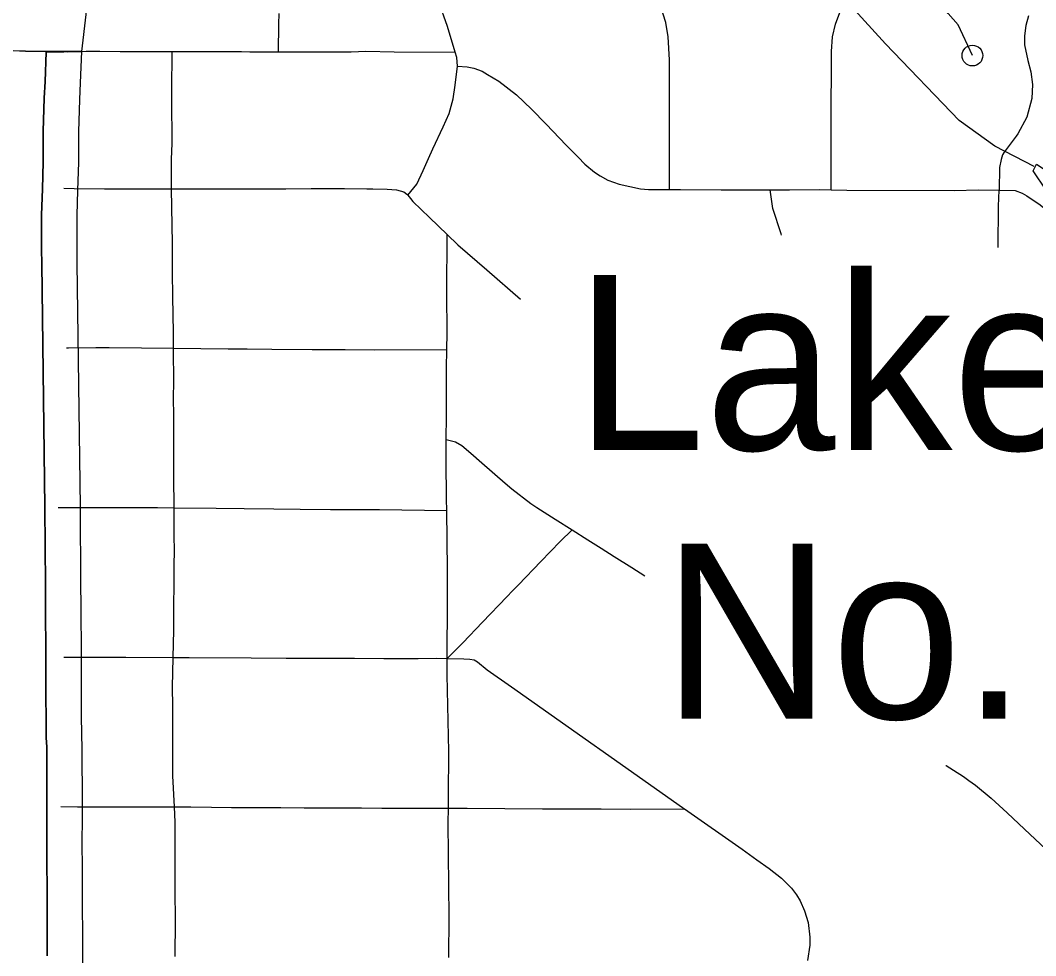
# Model space of a CAD drawing. Extents: x -19 to 366, y -4 to 359.
# Drawn here: x 155.7942 to 156.2582, y 193.9817 to 194.4089 of the extents above; entities that cross this region are included whole.
import ezdxf

# ---------------------------------------------------------------- set-up
doc = ezdxf.new("R2010")
doc.units = 0
for name, color, linetype in [('R_Contour Annot', 7, 'Continuous'), ('R_Striping', 7, 'Continuous'), ('R_Temp Easement', 7, 'Continuous'), ('Sheet Fence', 7, 'Continuous')]:
    doc.layers.add(name, color=color, linetype=linetype)

msp = doc.modelspace()

# ---------------------------------------------------------------- linework, layer by layer
at = {"layer": 'R_Contour Annot'}
for p, q in [((155.80428, 194.33174), (155.80428, 194.33175)), ((155.82037, 194.33119), (155.82037, 194.3312)), ((155.82037, 194.33119), (155.82037, 194.3312)), ((155.80546, 194.18656), (155.80546, 194.18647)), ((155.82156, 194.18678), (155.82156, 194.18656)), ((155.82156, 194.18678), (155.82156, 194.18656)), ((155.80586, 194.11835), (155.80586, 194.1183)), ((155.82196, 194.11846), (155.82196, 194.11835)), ((155.82196, 194.11846), (155.82196, 194.11835)), ((155.8063, 194.04996), (155.8063, 194.04996)), ((155.8224, 194.04998), (155.8224, 194.04998)), ((155.8224, 194.04998), (155.8224, 194.04998)), ((155.80654, 193.98174), (155.80654, 193.98173)), ((155.82264, 193.98181), (155.82264, 193.9818)), ((155.82264, 193.98181), (155.82264, 193.9818))]:
    msp.add_line(p, q, dxfattribs=at)
for points in [[(155.82217, 194.3947), (155.76532, 194.39494), (155.78685, 194.49871), (155.78934, 194.50995), (155.79133, 194.51633), (155.79322, 194.52145), (155.79466, 194.52494), (155.79791, 194.53172), (155.79985, 194.53524)], [(155.84133, 194.5124), (155.84003, 194.51004), (155.83793, 194.50568), (155.83734, 194.50423), (155.83616, 194.50105), (155.83513, 194.49774), (155.83332, 194.4896), (155.82217, 194.3947)], [(155.82217, 194.3947), (155.80605, 194.39434), (155.80548, 194.38098), (155.80516, 194.37341), (155.80464, 194.35826), (155.80462, 194.35449), (155.80462, 194.35124), (155.80471, 194.34424), (155.80428, 194.33174)], [(155.80428, 194.33174), (155.80471, 194.34424), (155.80462, 194.35124), (155.80462, 194.35449), (155.80464, 194.35826), (155.80516, 194.37341), (155.80548, 194.38098), (155.80605, 194.39434), (155.82217, 194.3947)], [(155.82217, 194.3947), (155.82156, 194.38031), (155.82125, 194.3728), (155.82074, 194.35794), (155.82072, 194.35447), (155.82072, 194.35136), (155.82081, 194.34406), (155.82037, 194.33119)], [(155.82217, 194.3947), (155.82156, 194.38031), (155.82125, 194.3728), (155.82074, 194.35794), (155.82072, 194.35447), (155.82072, 194.35136), (155.82081, 194.34406), (155.82037, 194.33119)], [(155.80428, 194.33175), (155.80389, 194.32013), (155.80391, 194.31332), (155.80395, 194.3042), (155.80397, 194.29784), (155.80546, 194.18656)], [(155.80546, 194.18656), (155.80397, 194.29784), (155.80395, 194.3042), (155.80391, 194.31332), (155.80389, 194.32013), (155.80428, 194.33175)], [(155.82037, 194.3312), (155.81999, 194.31989), (155.82001, 194.31338), (155.82005, 194.30427), (155.82007, 194.29798), (155.82156, 194.18678)], [(155.82037, 194.3312), (155.81999, 194.31989), (155.82001, 194.31338), (155.82005, 194.30427), (155.82007, 194.29798), (155.82156, 194.18678)], [(155.80546, 194.18647), (155.80567, 194.15111), (155.80572, 194.14154), (155.80586, 194.11835)], [(155.80586, 194.11835), (155.80572, 194.14154), (155.80567, 194.15111), (155.80546, 194.18647)], [(155.82156, 194.18656), (155.82176, 194.1512), (155.82181, 194.14163), (155.82196, 194.11846)], [(155.82156, 194.18656), (155.82176, 194.1512), (155.82181, 194.14163), (155.82196, 194.11846)], [(155.80586, 194.1183), (155.8059, 194.10673), (155.8059, 194.10296), (155.80591, 194.09771), (155.80595, 194.09243), (155.80604, 194.08126), (155.80626, 194.07711), (155.8063, 194.04996)], [(155.8063, 194.04996), (155.80626, 194.07711), (155.80604, 194.08126), (155.80595, 194.09243), (155.80591, 194.09771), (155.8059, 194.10296), (155.8059, 194.10673), (155.80586, 194.1183)], [(155.82196, 194.11835), (155.822, 194.10674), (155.822, 194.10297), (155.82201, 194.0978), (155.82205, 194.09255), (155.82213, 194.08175), (155.82235, 194.07755), (155.8224, 194.04998)], [(155.82196, 194.11835), (155.822, 194.10674), (155.822, 194.10297), (155.82201, 194.0978), (155.82205, 194.09255), (155.82213, 194.08175), (155.82235, 194.07755), (155.8224, 194.04998)], [(155.8063, 194.04996), (155.80631, 194.04245), (155.80628, 194.03539), (155.80628, 194.03228), (155.80634, 194.02247), (155.8064, 194.01401), (155.80654, 193.98174)], [(155.80654, 193.98174), (155.8064, 194.01401), (155.80634, 194.02247), (155.80628, 194.03228), (155.80628, 194.03539), (155.80631, 194.04245), (155.8063, 194.04996)], [(155.8224, 194.04998), (155.82241, 194.04243), (155.82238, 194.03537), (155.82238, 194.03233), (155.82244, 194.02258), (155.8225, 194.01411), (155.82264, 193.98181)], [(155.8224, 194.04998), (155.82241, 194.04243), (155.82238, 194.03537), (155.82238, 194.03233), (155.82244, 194.02258), (155.8225, 194.01411), (155.82264, 193.98181)], [(155.82264, 193.9818), (155.82269, 193.96998), (155.82275, 193.9606), (155.8228, 193.95267), (155.8228, 193.94699), (155.82283, 193.93908), (155.82287, 193.93099), (155.82302, 193.92517), (155.82391, 193.91707), (155.82333, 193.90648), (155.82158, 193.89607), (155.82047, 193.89032), (155.81819, 193.88426), (155.81644, 193.87979), (155.81075, 193.87093), (155.80508, 193.86576)], [(155.82264, 193.9818), (155.82269, 193.96998), (155.82275, 193.9606), (155.8228, 193.95267), (155.8228, 193.94699), (155.82283, 193.93908), (155.82287, 193.93099), (155.82302, 193.92517), (155.82391, 193.91707), (155.82333, 193.90648), (155.82158, 193.89607), (155.82047, 193.89032), (155.81819, 193.88426), (155.81644, 193.87979), (155.81075, 193.87093), (155.80508, 193.86576)]]:
    msp.add_lwpolyline(points, dxfattribs=at)
at = {"layer": 'R_Striping'}
for points in [[(155.99293, 194.3943), (155.98938, 194.40605), (155.98533, 194.41772), (155.9784, 194.43824), (155.9713, 194.46096), (155.96744, 194.4766), (155.96481, 194.48718), (155.96239, 194.49752), (155.95907, 194.51202), (155.95728, 194.51948), (155.95664, 194.52259), (155.95657, 194.52494), (155.95692, 194.52748), (155.95881, 194.53306), (155.96252, 194.5421)], [(156.09082, 194.33159), (156.09084, 194.37765), (156.09082, 194.39091), (156.09027, 194.40139), (156.08915, 194.40789), (156.08674, 194.41549), (156.08346, 194.42227), (156.08127, 194.42582), (156.07769, 194.43071), (156.07197, 194.43656), (156.06631, 194.44144), (156.0615, 194.44535), (156.05549, 194.45011), (156.04573, 194.45787), (156.03814, 194.46394), (156.03253, 194.46932), (156.02806, 194.4747), (156.02361, 194.48159), (156.01961, 194.49042), (156.01693, 194.50012), (156.01534, 194.51276), (156.01385, 194.52767), (156.01281, 194.53807), (156.01199, 194.54633)], [(156.16474, 194.33147), (156.16472, 194.37015), (156.1648, 194.38557), (156.16488, 194.39466), (156.16539, 194.40143), (156.16669, 194.40715), (156.16917, 194.41372), (156.17162, 194.41824), (156.1745, 194.42241), (156.17964, 194.42776), (156.18391, 194.43153), (156.19372, 194.44003)], [(156.22926, 194.39282), (156.22269, 194.40686), (156.21815, 194.41207), (156.20932, 194.42229), (156.19949, 194.43345), (156.19372, 194.44003)], [(155.91223, 194.39455), (155.91235, 194.40721), (155.91247, 194.41198)], [(156.25496, 194.41103), (156.25361, 194.4065), (156.25299, 194.40185), (156.25311, 194.39773), (156.25458, 194.39062), (156.25594, 194.38539), (156.25675, 194.3796), (156.25647, 194.37324), (156.2542, 194.36461), (156.24999, 194.35712), (156.24922, 194.35607), (156.24375, 194.34869), (156.24301, 194.34744), (156.24243, 194.34535), (156.24164, 194.34165), (156.24141, 194.33134)], [(155.79655, 194.39488), (155.79095, 194.39499)], [(155.79655, 194.39488), (155.81558, 194.39452), (155.82428, 194.39475), (155.83049, 194.39489), (155.83985, 194.39474), (155.84698, 194.39469), (155.85474, 194.39469), (155.86358, 194.39466)], [(155.86332, 194.33198), (155.86322, 194.34019), (155.86329, 194.34656), (155.86339, 194.3479), (155.86352, 194.3538), (155.86351, 194.35737), (155.86352, 194.36106), (155.86348, 194.36475), (155.86347, 194.36896), (155.8635, 194.37677), (155.86358, 194.39466)], [(155.86358, 194.39466), (155.87969, 194.39461), (155.887, 194.39466), (155.89534, 194.39461), (155.89913, 194.39459), (155.91223, 194.39455)], [(155.91223, 194.39455), (155.92675, 194.39451), (155.93468, 194.39446), (155.93845, 194.39445), (155.94534, 194.39457), (155.95201, 194.39485), (155.96504, 194.39455), (155.99293, 194.3943)], [(155.99402, 194.388), (155.99361, 194.392), (155.99293, 194.3943)], [(155.9712, 194.32902), (155.97538, 194.33414), (155.97832, 194.34036), (155.98069, 194.34584), (155.98276, 194.35027), (155.98739, 194.36022), (155.99012, 194.36636), (155.99198, 194.37305), (155.99293, 194.37928), (155.99402, 194.388)], [(155.99402, 194.388), (155.99831, 194.38759), (156.00139, 194.38701), (156.00517, 194.38576), (156.00773, 194.38415), (156.01279, 194.38107), (156.02091, 194.37484), (156.02776, 194.36832), (156.03448, 194.3615), (156.04355, 194.35189), (156.04907, 194.34636), (156.05212, 194.34329), (156.05659, 194.33963), (156.05913, 194.33787), (156.06267, 194.33585), (156.06789, 194.33404), (156.07762, 194.33193), (156.08125, 194.33163), (156.09082, 194.33159)], [(155.81402, 194.33218), (155.81874, 194.33216), (155.83263, 194.33201), (155.84104, 194.33198), (155.85004, 194.33194), (155.86332, 194.33198)], [(155.86332, 194.33198), (155.87147, 194.332), (155.87981, 194.33197), (155.89035, 194.33197), (155.90235, 194.33196), (155.91547, 194.332), (155.92708, 194.33212), (155.93293, 194.33212), (155.9424, 194.33204), (155.95249, 194.33201), (155.95389, 194.33195), (155.95522, 194.33196), (155.96185, 194.33177), (155.96613, 194.3315), (155.96942, 194.33065), (155.9708, 194.32948), (155.9712, 194.32902)], [(155.86427, 194.25922), (155.86425, 194.26469), (155.86402, 194.27612), (155.86395, 194.28107), (155.86376, 194.29536), (155.86374, 194.29826), (155.86371, 194.3071), (155.86354, 194.31514), (155.86332, 194.33198)], [(155.9712, 194.32902), (155.97242, 194.3276), (155.97356, 194.32611), (155.98112, 194.31882), (155.98924, 194.31105)], [(156.09082, 194.33159), (156.09586, 194.33157), (156.11439, 194.33148), (156.13677, 194.33148)], [(156.13677, 194.33148), (156.14574, 194.33147), (156.15955, 194.33157), (156.16474, 194.33147)], [(156.14202, 194.31079), (156.14182, 194.31141), (156.13806, 194.32303), (156.13677, 194.33148)], [(156.16474, 194.33147), (156.1718, 194.33133), (156.22086, 194.33113), (156.23198, 194.33148), (156.24141, 194.33134)], [(156.24101, 194.30512), (156.24122, 194.32406), (156.24141, 194.33134)], [(156.24141, 194.33134), (156.24882, 194.33123), (156.25196, 194.33001), (156.2542, 194.32873), (156.26022, 194.32462), (156.26573, 194.32024), (156.26945, 194.31636), (156.27322, 194.31071), (156.27669, 194.30378), (156.28081, 194.29196), (156.28364, 194.28214), (156.29004, 194.25829), (156.29479, 194.23941), (156.29697, 194.22767), (156.29665, 194.2257), (156.29622, 194.22493), (156.29521, 194.22222), (156.29329, 194.21984)], [(155.98917, 194.25855), (155.9893, 194.26605), (155.98911, 194.28427), (155.98924, 194.31105)], [(155.98924, 194.31105), (155.99419, 194.30631), (156.00743, 194.29501), (156.02283, 194.2816)], [(155.81529, 194.2594), (155.81621, 194.2594), (155.82874, 194.25944), (155.83482, 194.25943), (155.84963, 194.25939), (155.86427, 194.25922)], [(155.86446, 194.18629), (155.86437, 194.2004), (155.8644, 194.21525), (155.86432, 194.22752), (155.86426, 194.2372), (155.86435, 194.24309), (155.86427, 194.25922)], [(155.86427, 194.25922), (155.88914, 194.25894), (155.89784, 194.25886), (155.90909, 194.2588), (155.9275, 194.25861), (155.94268, 194.25852), (155.95609, 194.25839), (155.98917, 194.25855)], [(155.98886, 194.21742), (155.989, 194.22808), (155.989, 194.24999), (155.98917, 194.25855)], [(155.98905, 194.18504), (155.98897, 194.19029), (155.98874, 194.20798), (155.98886, 194.21742)], [(155.98886, 194.21742), (155.99307, 194.21633), (155.99596, 194.21469), (156.00004, 194.21117), (156.00503, 194.20683), (156.01575, 194.19748), (156.01879, 194.19487), (156.02744, 194.18831), (156.03029, 194.18643), (156.0386, 194.18112), (156.04637, 194.17619)], [(155.81146, 194.18638), (155.82803, 194.18639), (155.83495, 194.18644), (155.84743, 194.18641), (155.8569, 194.18635), (155.86446, 194.18629)], [(155.86409, 194.11793), (155.86433, 194.1304), (155.8643, 194.13848), (155.86436, 194.14368), (155.86446, 194.14914), (155.86457, 194.15968), (155.86459, 194.16709), (155.86454, 194.17321), (155.86446, 194.18629)], [(155.86446, 194.18629), (155.8837, 194.18614), (155.89652, 194.18596), (155.90997, 194.18576), (155.92205, 194.18566), (155.93587, 194.18556), (155.95313, 194.18548), (155.95827, 194.18543), (155.98905, 194.18504)], [(155.9893, 194.11749), (155.98945, 194.14385), (155.98947, 194.14743), (155.98946, 194.15801), (155.98905, 194.18504)], [(155.9893, 194.11749), (155.99645, 194.12467), (156.00543, 194.13399), (156.0165, 194.14562), (156.01909, 194.14831), (156.02183, 194.15117), (156.03198, 194.16177), (156.04082, 194.17088), (156.04637, 194.17619)], [(156.04637, 194.17619), (156.05352, 194.17167), (156.0596, 194.16787), (156.06554, 194.16406), (156.0737, 194.15895), (156.07956, 194.15526)], [(155.81402, 194.11812), (155.81982, 194.11812), (155.82759, 194.11807), (155.83209, 194.11809), (155.84239, 194.11804), (155.86409, 194.11793)], [(155.86459, 194.0497), (155.86391, 194.06383), (155.86383, 194.09565), (155.86381, 194.10433), (155.86409, 194.11793)], [(155.86409, 194.11793), (155.87139, 194.11789), (155.89974, 194.11775), (155.91561, 194.11764), (155.93321, 194.1176), (155.94695, 194.11754), (155.96031, 194.11744), (155.97594, 194.11743), (155.98434, 194.11759), (155.9893, 194.11749)], [(155.98978, 194.04906), (155.98979, 194.05424), (155.98995, 194.07503), (155.98924, 194.10999), (155.9893, 194.11749)], [(155.9893, 194.11749), (155.99679, 194.11733), (155.99954, 194.11717), (156.00154, 194.11679), (156.00313, 194.11587), (156.0076, 194.11222), (156.01865, 194.10447), (156.09673, 194.04941), (156.09769, 194.04873)], [(156.21707, 194.06863), (156.21725, 194.06852), (156.22063, 194.06642), (156.22517, 194.0635), (156.22766, 194.0618), (156.23064, 194.05966), (156.2379, 194.05366), (156.24516, 194.04693), (156.25312, 194.03949), (156.2628, 194.03034), (156.27058, 194.0229), (156.27436, 194.0193)], [(155.81273, 194.04981), (155.82037, 194.04977), (155.83025, 194.04973), (155.84065, 194.04973), (155.84723, 194.04972), (155.85756, 194.04971), (155.86459, 194.0497)], [(155.86503, 193.98139), (155.86504, 193.99771), (155.86502, 194.01162), (155.86496, 194.03424), (155.86494, 194.0427), (155.86459, 194.0497)], [(155.86459, 194.0497), (155.87217, 194.04968), (155.88155, 194.04963), (155.89063, 194.04946), (155.9006, 194.04943), (155.91325, 194.04936), (155.92393, 194.04933), (155.94042, 194.04928), (155.95008, 194.04921), (155.95939, 194.04916), (155.96235, 194.04915), (155.96325, 194.04915), (155.98298, 194.04904), (155.98978, 194.04906)], [(155.99002, 193.98086), (155.99015, 193.99951), (155.98977, 194.04233), (155.98978, 194.04906)], [(155.98978, 194.04906), (155.99838, 194.04909), (156.03284, 194.04886), (156.05956, 194.04882), (156.07283, 194.04872), (156.09769, 194.04873)], [(156.09769, 194.04873), (156.12411, 194.03033), (156.13074, 194.02558), (156.13636, 194.02148), (156.14198, 194.01721), (156.14664, 194.01264), (156.14889, 194.00956), (156.15051, 194.00676), (156.15254, 194.00224), (156.15417, 193.99691), (156.15503, 193.99012), (156.15497, 193.98658), (156.15395, 193.97953)]]:
    msp.add_lwpolyline(points, dxfattribs=at)
msp.add_circle((156.22926, 194.39282), 0.00473, dxfattribs=at)
at = {"layer": 'R_Temp Easement'}
for points in [[(156.25743, 194.34214), (156.23955, 194.3515), (156.22316, 194.36315), (156.18954, 194.3982), (156.16908, 194.42064)], [(156.3831, 194.12667), (156.37775, 194.13194), (156.36818, 194.14402), (156.34521, 194.17327), (156.32341, 194.19817), (156.32015, 194.20289), (156.30779, 194.23108), (156.30385, 194.25004), (156.29482, 194.28737), (156.27889, 194.31307), (156.26301, 194.33137), (156.25707, 194.34024), (156.25856, 194.34329), (156.26161, 194.34123), (156.27245, 194.33505), (156.2837, 194.32716), (156.33703, 194.26852), (156.36114, 194.2389), (156.38673, 194.21441)]]:
    msp.add_lwpolyline(points, dxfattribs=at)
at = {"layer": 'Sheet Fence'}
for points in [[(156.50946, 189.3937), (156.44759, 191.65634), (156.2114, 200.27623), (155.97446, 208.89626), (155.73678, 217.51643), (155.49836, 226.13674), (155.2592, 234.75719), (155.01929, 243.37778), (154.77865, 251.9985), (154.53727, 260.61937), (154.29515, 269.24038), (154.0523, 277.86152), (153.80871, 286.48281), (153.56438, 295.10424), (153.31933, 303.72581), (153.07354, 312.34752), (152.82702, 320.96938), (152.57978, 329.59137), (152.3318, 338.21351), (152.0831, 346.83579)], [(0, 189.51617), (7.11214, 189.52059), (14.22427, 189.53386), (21.33637, 189.55597), (28.44845, 189.58693), (35.56048, 189.62672), (42.67245, 189.67537), (49.78436, 189.73285), (56.89619, 189.79918), (64.00793, 189.87436), (71.11958, 189.95838), (78.23111, 190.05124), (85.34253, 190.15294), (92.45381, 190.26349), (99.56495, 190.38288), (106.67593, 190.51112), (113.78675, 190.6482), (120.89739, 190.79412), (128.00785, 190.94888), (135.11811, 191.11248), (142.22816, 191.28493), (149.33799, 191.46621), (156.44759, 191.65634), (163.55694, 191.85531), (170.66605, 192.06312), (177.77489, 192.27977), (184.88345, 192.50526), (191.99173, 192.73959), (199.09971, 192.98276), (206.20739, 193.23477), (213.31474, 193.49561), (220.42177, 193.7653), (227.52845, 194.04382), (234.63479, 194.33118), (241.74076, 194.62738), (248.84635, 194.93241), (255.95157, 195.24628), (263.05638, 195.56898), (270.16079, 195.90052), (277.26478, 196.24089), (284.36834, 196.5901), (291.47147, 196.94814), (298.57414, 197.31501), (305.67635, 197.69072), (312.77809, 198.07525), (319.87934, 198.46862), (326.9801, 198.87082), (334.08035, 199.28185), (341.18009, 199.7017)]]:
    msp.add_spline(points, degree=3, dxfattribs=at)

# ---------------------------------------------------------------- texts
at = {"layer": 'R_Temp Easement'}
for s, p in [('Lake', (156.0476, 194.21265)), ('No. 1', (156.08758, 194.08996))]:
    msp.add_text(s, height=0.08, dxfattribs=at).set_placement(p)

doc.saveas('drawing.dxf')
